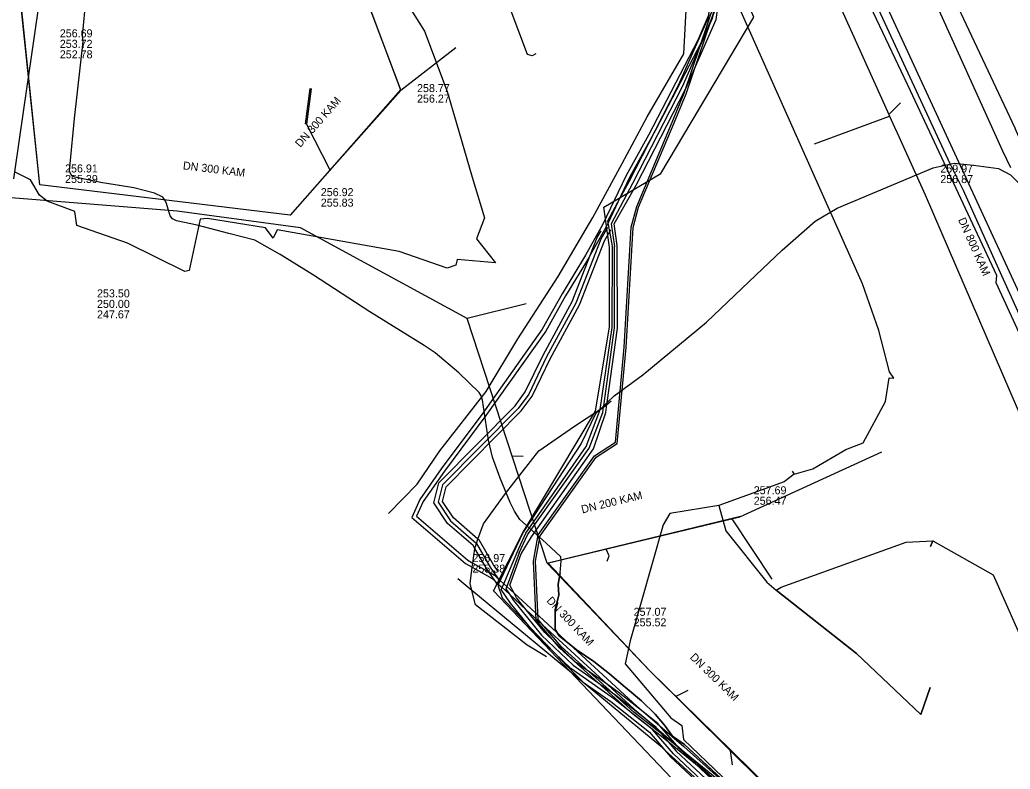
# Model space of a CAD drawing. Extents: x -598233 to -596890, y -1157848 to -1156431.
# Drawn here: x -597200.7 to -597101.7, y -1157384.6 to -1157309.7 of the extents above; entities that cross this region are included whole.
import ezdxf

# ---------------------------------------------------------------- set-up
doc = ezdxf.new("R2010")
doc.units = 0
for name, color, linetype in [('Vrstva 1', 7, 'Continuous'), ('Vrstva 12', 7, 'Continuous'), ('Vrstva 19', 7, 'Continuous'), ('Vrstva 3', 7, 'Continuous'), ('Vrstva 4', 7, 'Continuous'), ('Vrstva 42', 7, 'Continuous'), ('Vrstva 44', 7, 'Continuous'), ('Vrstva 55', 7, 'Continuous'), ('Vrstva 58', 7, 'Continuous'), ('Vrstva 8', 7, 'Continuous'), ('Vrstva 9', 7, 'Continuous')]:
    doc.layers.add(name, color=color, linetype=linetype)

msp = doc.modelspace()

# ---------------------------------------------------------------- linework, layer by layer
at = {"layer": 'Vrstva 1'}
for p, q in [((-597172.32, -1157291), (-597162.66, -1157316.67)), ((-597198.709, -1157326.167), (-597200.67, -1157307.41)), ((-597162.66, -1157316.67), (-597173.69, -1157329.22)), ((-597173.69, -1157329.22), (-597198.709, -1157326.167)), ((-597128.67, -1157359.32), (-597147.91, -1157363.98)), ((-597137.77, -1157374.71), (-597147.91, -1157363.98)), ((-597129.57, -1157382.72), (-597137.77, -1157374.71)), ((-597108.79, -1157403.16), (-597129.57, -1157382.72))]:
    msp.add_line(p, q, dxfattribs=at)
for points in [[(-597172.33, -1157291.03), (-597162.61, -1157316.75)], [(-597198.71, -1157326.17), (-597200.63, -1157307.41)], [(-597157.13, -1157312.49), (-597162.61, -1157316.75)], [(-597162.61, -1157316.75), (-597173.67, -1157329.22)], [(-597172.05, -1157320.11), (-597169.69, -1157324.73)], [(-597173.67, -1157329.22), (-597198.71, -1157326.17)], [(-597184.97, -1157328.81), (-597205.33, -1157327.18)], [(-597172.65, -1157330.48), (-597184.97, -1157328.81)], [(-597156, -1157339.53), (-597172.65, -1157330.48)], [(-597150.09, -1157338.07), (-597156, -1157339.53)], [(-597147.99, -1157363.98), (-597156, -1157339.53)], [(-597150.4, -1157353.32), (-597151.49, -1157353.29)], [(-597128.73, -1157359.35), (-597114.54, -1157352.84)], [(-597147.99, -1157363.98), (-597128.73, -1157359.35)], [(-597125.52, -1157365.58), (-597129.51, -1157359.54)], [(-597141.81, -1157363.23), (-597142.12, -1157362.57)], [(-597142, -1157363.77), (-597141.81, -1157363.23)], [(-597137.77, -1157374.71), (-597147.99, -1157363.98)], [(-597129.67, -1157382.74), (-597137.77, -1157374.71)], [(-597133.94, -1157376.7), (-597135.14, -1157377.31)], [(-597108.96, -1157403.21), (-597129.67, -1157382.74)], [(-597129.48, -1157384.13), (-597129.67, -1157382.74)]]:
    msp.add_lwpolyline(points, dxfattribs=at)
at = {"layer": 'Vrstva 12'}
for points in [[(-597090.89, -1157361.05), (-597102.86, -1157334.59), (-597106.4, -1157326.75), (-597107.73, -1157324.06), (-597117.19, -1157303.63), (-597123.9, -1157289.08), (-597130.64, -1157273.49), (-597133.82, -1157266.24)], [(-597089.62, -1157361.19), (-597116.37, -1157303.26), (-597122.99, -1157288.66), (-597133.48, -1157265.54)], [(-597195.67, -1157324.08), (-597195.25, -1157319.54), (-597194.36, -1157311.86), (-597194.44, -1157311.27), (-597194.07, -1157307.45)], [(-597192.02, -1157326.05), (-597192.43, -1157325.96), (-597195.21, -1157325.42), (-597195.55, -1157325.23), (-597195.73, -1157324.8), (-597195.67, -1157324.08)], [(-597146.71, -1157364.95), (-597146.61, -1157363.76), (-597146.63, -1157363.35), (-597148.1, -1157361.98), (-597150.74, -1157359.63), (-597151.25, -1157358.79), (-597151.71, -1157357.93), (-597152.7, -1157355.49), (-597153.45, -1157353.39), (-597153.86, -1157351.69), (-597154.48, -1157347.7), (-597154.6, -1157347.27), (-597154.81, -1157346.92), (-597156.82, -1157344.95), (-597159.19, -1157342.95), (-597160.31, -1157342.23), (-597165.73, -1157338.87), (-597171.34, -1157335.21), (-597174.7, -1157333.13), (-597175.98, -1157332.39), (-597177.23, -1157331.7), (-597179.82, -1157331.02), (-597182.98, -1157330.22), (-597185.03, -1157329.78), (-597185.43, -1157329.56), (-597185.67, -1157329.27), (-597186.04, -1157328.04), (-597186.18, -1157327.74), (-597186.42, -1157327.42), (-597187.25, -1157327.02), (-597189.3, -1157326.47), (-597192.02, -1157326.05)], [(-597129.27, -1157386.73), (-597134.29, -1157382.09), (-597135.47, -1157381.26), (-597136.26, -1157380.18), (-597137.22, -1157379.07), (-597138.57, -1157377.73), (-597140.21, -1157376.37), (-597141.78, -1157375.02), (-597143.34, -1157373.82), (-597145.11, -1157372.62), (-597146.8, -1157371.24), (-597147.2, -1157370.6), (-597147.19, -1157369.84), (-597147.19, -1157368.61), (-597146.85, -1157367.16), (-597146.91, -1157366.08), (-597146.71, -1157364.95)]]:
    msp.add_lwpolyline(points, dxfattribs=at)
at = {"layer": 'Vrstva 19'}
msp.add_lwpolyline([(-596932.64, -1157562.31), (-596933.57, -1157561.3), (-596933.885, -1157560.958), (-596943.33, -1157550.7), (-596978.85, -1157512.23), (-596992.69, -1157497.25), (-597034.37, -1157446.83), (-597052.62, -1157421.43), (-597062.65, -1157402.84), (-597070.35, -1157389.7), (-597081.947, -1157364.239), (-597089.53, -1157347.59), (-597092.26, -1157341.16), (-597101.18, -1157320.6), (-597101.226, -1157320.503), (-597114.22, -1157292.91), (-597128.82, -1157261.58), (-597129.41, -1157260.31), (-597129.501, -1157260.119), (-597129.71, -1157259.68), (-597129.886, -1157259.291), (-597130, -1157259.04), (-597130.506, -1157257.959)], dxfattribs=at)
at = {"layer": 'Vrstva 3'}
msp.add_lwpolyline([(-597171.69, -1157316.56), (-597171.59, -1157316.57), (-597172.05, -1157320.11), (-597172.15, -1157320.09)], close=True, dxfattribs=at)
at = {"layer": 'Vrstva 42'}
for points in [[(-597130.841, -1157385.948), (-597136.408, -1157381.431), (-597139.476, -1157379.037), (-597146.748, -1157372.462), (-597149.108, -1157369.669), (-597149.354, -1157363.762), (-597148.892, -1157361.157), (-597143.26, -1157353.255), (-597141.179, -1157351.891), (-597140.306, -1157342.411), (-597139.594, -1157330.403), (-597139.052, -1157328.33), (-597135.497, -1157319.916), (-597134.298, -1157316.998), (-597131.202, -1157307.838)], [(-597130.671, -1157385.83), (-597136.284, -1157381.275), (-597139.348, -1157378.883), (-597146.604, -1157372.322), (-597148.912, -1157369.593), (-597149.154, -1157363.776), (-597148.702, -1157361.237), (-597143.118, -1157353.401), (-597140.989, -1157352.005), (-597140.106, -1157342.427), (-597139.396, -1157330.435), (-597138.862, -1157328.394), (-597135.313, -1157319.992), (-597134.11, -1157317.068), (-597130.99, -1157307.838)]]:
    msp.add_lwpolyline(points, dxfattribs=at)
at = {"layer": 'Vrstva 44'}
for points in [[(-597140.994, -1157332.239), (-597141.307, -1157330.073), (-597139.11, -1157326.221), (-597134.146, -1157316.554), (-597131.107, -1157309.669), (-597130.753, -1157307.048), (-597130.932, -1157306.421), (-597131.059, -1157305.976), (-597131.392, -1157304.806), (-597134.736, -1157297.097), (-597136.014, -1157294.862), (-597137.652, -1157291.996), (-597137.993, -1157291.455), (-597139.409, -1157289.211), (-597140.282, -1157288.262), (-597142.134, -1157286.246), (-597144.709, -1157281.829), (-597148.775, -1157271.689), (-597149.211, -1157269.242), (-597149.255, -1157268.114), (-597149.305, -1157266.827), (-597150.189, -1157264.653), (-597150.459, -1157264.058)], [(-597163.869, -1157359.021), (-597161.003, -1157356.089), (-597158.742, -1157352.739), (-597154.11, -1157346.809), (-597150.946, -1157341.572), (-597146.898, -1157335.323), (-597143.425, -1157329.43), (-597140.489, -1157324.043), (-597138.008, -1157319.369), (-597134.328, -1157313.095), (-597133.81, -1157303.069), (-597134.873, -1157300.618), (-597134.954, -1157300.433), (-597135.441, -1157299.31), (-597138.717, -1157291.81), (-597139.51, -1157289.994), (-597139.77, -1157289.411), (-597140.282, -1157288.262), (-597149.255, -1157268.114), (-597149.694, -1157267.128), (-597150.69, -1157264.892)], [(-597150.574, -1157264.825), (-597150.16, -1157265.772), (-597149.705, -1157266.843), (-597149.694, -1157267.128), (-597149.61, -1157269.285), (-597149.162, -1157271.802), (-597145.07, -1157282.005), (-597142.458, -1157286.485), (-597139.77, -1157289.411), (-597139.73, -1157289.454), (-597137.996, -1157292.203), (-597136.366, -1157295.055), (-597135.093, -1157297.281), (-597131.77, -1157304.941), (-597131.437, -1157306.109), (-597131.336, -1157306.464), (-597131.161, -1157307.077), (-597131.457, -1157309.264), (-597131.497, -1157309.562), (-597134.507, -1157316.382), (-597139.461, -1157326.029), (-597141.615, -1157330.081), (-597141.273, -1157332.33)], [(-597148.572, -1157267.804), (-597148.023, -1157268.132), (-597147.717, -1157268.852), (-597138.019, -1157290.427), (-597136.014, -1157294.862), (-597135.283, -1157296.478), (-597131.059, -1157305.976), (-597130.922, -1157306.283), (-597130.932, -1157306.421), (-597131.069, -1157308.355), (-597131.457, -1157309.264), (-597132.578, -1157311.894), (-597137.175, -1157320.703), (-597137.535, -1157321.393), (-597139.762, -1157325.438), (-597140.93, -1157327.903), (-597141.904, -1157329.957), (-597142.1, -1157330.37), (-597142.267, -1157330.665)], [(-597141.474, -1157332.312), (-597141.741, -1157330.849), (-597141.904, -1157329.957), (-597141.939, -1157329.765), (-597140.93, -1157327.903), (-597139.811, -1157325.836), (-597137.175, -1157320.703), (-597134.867, -1157316.209), (-597131.886, -1157309.454), (-597131.846, -1157309.158), (-597131.568, -1157307.105), (-597132.147, -1157305.075), (-597133.42, -1157301.89)], [(-597131.846, -1157309.158), (-597132.94, -1157311.723), (-597137.888, -1157321.204), (-597140.118, -1157325.256), (-597142.455, -1157330.186), (-597144.155, -1157333.195), (-597146.518, -1157337.075), (-597148.486, -1157340.592), (-597154.441, -1157348.979), (-597158.594, -1157354.536), (-597160.731, -1157357.607), (-597161.537, -1157359.401), (-597156.16, -1157364.009), (-597155.483, -1157364.389), (-597153.502, -1157365.501), (-597153.178, -1157365.799), (-597152.883, -1157366.07), (-597152.504, -1157366.419), (-597151.777, -1157367.087), (-597150.088, -1157368.64), (-597141.977, -1157376.1), (-597139.301, -1157378.561), (-597138.155, -1157379.542), (-597137.04, -1157380.496), (-597135.081, -1157382.171), (-597134.592, -1157382.59), (-597129.559, -1157387.124)], [(-597141.314, -1157347.261), (-597138.438, -1157345.149), (-597132.083, -1157339.891), (-597127.149, -1157335.215), (-597124.501, -1157332.693), (-597121.218, -1157329.813), (-597119.013, -1157328.495), (-597109.414, -1157324.471), (-597107.327, -1157324.016), (-597105.402, -1157324.204), (-597102.901, -1157324.53), (-597101.708, -1157325.169), (-597100.712, -1157326.168), (-597100.139, -1157327.465), (-597098.747, -1157330.536), (-597098.03, -1157332.071), (-597095.62, -1157337.192), (-597092.584, -1157343.716), (-597088.767, -1157352.384), (-597085.514, -1157359.528), (-597082.316, -1157366.462), (-597078.508, -1157374.959), (-597074.855, -1157382.703), (-597073.474, -1157385.847)], [(-597142.267, -1157330.665), (-597143.66, -1157333.131), (-597143.81, -1157333.397), (-597146.173, -1157337.277), (-597148.147, -1157340.806), (-597154.118, -1157349.215), (-597158.27, -1157354.77), (-597160.381, -1157357.805), (-597161.05, -1157359.292), (-597155.93, -1157363.68), (-597155.425, -1157363.964), (-597153.839, -1157364.854), (-597153.266, -1157365.175), (-597152.882, -1157365.528), (-597152.702, -1157365.694), (-597152.338, -1157366.029), (-597152.039, -1157366.304), (-597151.294, -1157366.989), (-597139.036, -1157378.262), (-597137.93, -1157379.208), (-597136.749, -1157380.218), (-597134.328, -1157382.289), (-597128.223, -1157387.79)], [(-597141.962, -1157330.429), (-597142.626, -1157331.597), (-597145.149, -1157338.005), (-597148.06, -1157343.363), (-597149.841, -1157347.084), (-597150.902, -1157348.512), (-597158.454, -1157356.151), (-597158.895, -1157357.883), (-597157.666, -1157359.732), (-597155.091, -1157361.965), (-597155.066, -1157362.008), (-597153.686, -1157364.376), (-597152.882, -1157365.528), (-597152.818, -1157365.62)], [(-597152.863, -1157364.857), (-597153.358, -1157364.147), (-597154.779, -1157361.704), (-597154.916, -1157361.586), (-597157.363, -1157359.464), (-597158.463, -1157357.808), (-597158.093, -1157356.355), (-597150.597, -1157348.772), (-597149.498, -1157347.294), (-597147.705, -1157343.547), (-597144.784, -1157338.17), (-597142.262, -1157331.766), (-597141.741, -1157330.849), (-597141.647, -1157330.684)], [(-597152.988, -1157366.071), (-597153.178, -1157365.799), (-597153.839, -1157364.854), (-597154.013, -1157364.604), (-597155.226, -1157362.526), (-597155.402, -1157362.225), (-597157.968, -1157359.999), (-597159.326, -1157357.957), (-597158.814, -1157355.946), (-597151.206, -1157348.251), (-597150.183, -1157346.873), (-597148.414, -1157343.178), (-597145.513, -1157337.839), (-597143.66, -1157333.131), (-597142.989, -1157331.427), (-597142.614, -1157330.767)], [(-597150.834, -1157362.508), (-597150.122, -1157360.994), (-597144.114, -1157352.308), (-597142.726, -1157348.73), (-597142.71, -1157348.619), (-597142.709, -1157348.611), (-597141.515, -1157340.432), (-597141.474, -1157332.312)], [(-597150.811, -1157362.938), (-597149.972, -1157361.143), (-597143.793, -1157352.486), (-597142.434, -1157348.928), (-597142.361, -1157348.388), (-597142.343, -1157348.257), (-597141.285, -1157340.471), (-597141.273, -1157332.33)], [(-597150.614, -1157363.03), (-597149.58, -1157361.331), (-597143.373, -1157352.563), (-597142.144, -1157348.926), (-597142.03, -1157348.114), (-597142.003, -1157347.928), (-597140.955, -1157340.489), (-597140.994, -1157332.239)], [(-597141.314, -1157347.261), (-597142.003, -1157347.928), (-597142.343, -1157348.257), (-597142.709, -1157348.611), (-597142.73, -1157348.631), (-597143.164, -1157349.052), (-597144.606, -1157352.031), (-597150.383, -1157360.895), (-597152.702, -1157365.694), (-597152.883, -1157366.07), (-597152.932, -1157366.171), (-597152.494, -1157367.458), (-597149.693, -1157370.397), (-597147.256, -1157372.953), (-597145.973, -1157374.299)], [(-597148.072, -1157373.322), (-597150.013, -1157372.176), (-597155.178, -1157368.148), (-597155.535, -1157366.704), (-597155.707, -1157366.009), (-597155.483, -1157364.389), (-597155.425, -1157363.964), (-597155.226, -1157362.526), (-597155.211, -1157362.416), (-597155.066, -1157362.008), (-597154.916, -1157361.586), (-597154.367, -1157360.044), (-597152.171, -1157357.006), (-597148.83, -1157352.748), (-597145.282, -1157350.272), (-597142.73, -1157348.631), (-597142.71, -1157348.619), (-597142.396, -1157348.417), (-597142.361, -1157348.388), (-597142.03, -1157348.114), (-597141.614, -1157347.771)], [(-597130.96, -1157387.18), (-597135.391, -1157383.041), (-597137.509, -1157380.562), (-597141.386, -1157377.496), (-597145.625, -1157374.509), (-597147.256, -1157372.953), (-597148.862, -1157371.421), (-597149.693, -1157370.397), (-597151.67, -1157367.959), (-597152.588, -1157366.615), (-597152.504, -1157366.419), (-597152.338, -1157366.029), (-597150.834, -1157362.508)], [(-597150.811, -1157362.938), (-597152.039, -1157366.304), (-597152.132, -1157366.559), (-597151.777, -1157367.087), (-597151.36, -1157367.708), (-597148.552, -1157371.17), (-597145.394, -1157374.182), (-597141.153, -1157377.171), (-597138.155, -1157379.542), (-597137.23, -1157380.273), (-597137.04, -1157380.496), (-597135.104, -1157382.762), (-597130.711, -1157386.865)], [(-597130.464, -1157386.547), (-597134.816, -1157382.482), (-597135.081, -1157382.171), (-597136.749, -1157380.218), (-597136.95, -1157379.983), (-597137.93, -1157379.208), (-597140.907, -1157376.854), (-597141.977, -1157376.1), (-597145.163, -1157373.855), (-597148.241, -1157370.918), (-597150.088, -1157368.64), (-597151.049, -1157367.456), (-597151.294, -1157366.989), (-597151.728, -1157366.16), (-597150.614, -1157363.03)], [(-597130.324, -1157388.06), (-597136.262, -1157382.636), (-597136.486, -1157382.432), (-597147.47, -1157373.359), (-597155.535, -1157366.704), (-597156.945, -1157365.541)], [(-597145.973, -1157374.299), (-597144.409, -1157375.869), (-597141.631, -1157377.812), (-597137.788, -1157380.851), (-597136.262, -1157382.636), (-597135.678, -1157383.32), (-597131.206, -1157387.497), (-597130.324, -1157388.06), (-597127.916, -1157389.596), (-597124.08, -1157393.062), (-597123.892, -1157393.934), (-597123.816, -1157394.285), (-597125.367, -1157396.268), (-597127.986, -1157400.269)]]:
    msp.add_lwpolyline(points, dxfattribs=at)
at = {"layer": 'Vrstva 55'}
for points in [[(-597095.503, -1157352.568), (-597103.134, -1157335.973), (-597103.056, -1157335.237), (-597111.681, -1157316.782), (-597117.86, -1157303.763), (-597118.359, -1157303.426), (-597126.707, -1157284.642), (-597132.004, -1157272.551), (-597132.562, -1157272.147), (-597135.055, -1157265.727), (-597135.614, -1157263.181), (-597135.5, -1157259.376), (-597140.316, -1157246.359), (-597141.911, -1157245.558), (-597143.496, -1157243.767), (-597144.604, -1157241.965), (-597147.208, -1157235.165), (-597150.881, -1157224.087), (-597153.255, -1157214.851), (-597155.195, -1157209.237), (-597158.018, -1157192.894), (-597158.794, -1157182.72), (-597159.678, -1157175.051), (-597159.743, -1157160.989)], [(-597149.119, -1157313.08), (-597149.51, -1157313.27), (-597149.98, -1157313.14), (-597155.37, -1157298.78)], [(-597149.119, -1157313.08), (-597149.51, -1157313.27), (-597149.98, -1157313.14), (-597155.37, -1157298.78)], [(-597198.3, -1157304.6), (-597199.313, -1157311.556), (-597200.348, -1157318.659), (-597201.251, -1157324.86), (-597201.319, -1157325.564)], [(-597123.53, -1157354.8), (-597123.32, -1157355.1), (-597121.44, -1157354.54), (-597118.14, -1157352.62), (-597116.42, -1157351.97), (-597114.18, -1157347.81), (-597113.81, -1157345.47), (-597113.35, -1157345.5), (-597113.774, -1157344.854), (-597114.855, -1157340.732), (-597116.489, -1157336.068), (-597121.586, -1157324.638), (-597129.186, -1157307.602)], [(-597161.78, -1157308.38), (-597160.25, -1157310.81), (-597158.01, -1157316.86), (-597157.108, -1157319.907), (-597155.481, -1157325.407), (-597154.28, -1157329.469), (-597155.05, -1157331.56), (-597153.18, -1157333.96), (-597156.98, -1157333.65), (-597157.14, -1157334.2), (-597157.99, -1157334.5), (-597162.8, -1157332.85), (-597174.98, -1157330.686), (-597175.39, -1157331.51), (-597176.161, -1157330.456), (-597181.94, -1157329.54), (-597182.69, -1157329.61), (-597183.79, -1157334.75), (-597184.22, -1157334.82), (-597189.95, -1157332.01), (-597195, -1157330.24), (-597195.21, -1157328.84), (-597197.98, -1157327.8), (-597198.73, -1157327.22), (-597199.65, -1157325.66), (-597201.251, -1157324.86)], [(-597123.53, -1157354.8), (-597123.32, -1157355.1), (-597124.33, -1157355.86), (-597130.83, -1157358.23), (-597135.74, -1157359.01), (-597136.42, -1157360.14), (-597139.69, -1157371.74), (-597140.21, -1157374.05), (-597135.64, -1157379.44), (-597134.534, -1157380.192), (-597134.384, -1157381.583), (-597108.043, -1157406.77)], [(-597123.53, -1157354.8), (-597123.32, -1157355.1), (-597124.33, -1157355.86), (-597130.83, -1157358.23), (-597130.16, -1157360.76), (-597126.05, -1157365.87), (-597125.12, -1157366.66), (-597117.07, -1157372.99), (-597110.65, -1157379.1), (-597109.73, -1157376.4), (-597110.65, -1157379.1), (-597117.07, -1157372.99), (-597125.12, -1157366.66), (-597124.61, -1157366.38), (-597112.12, -1157361.87), (-597109.46, -1157361.75), (-597109.68, -1157362.3), (-597109.46, -1157361.75), (-597103.42, -1157365.14), (-597097.48, -1157378.61), (-597092.6, -1157388.47)]]:
    msp.add_lwpolyline(points, dxfattribs=at)
at = {"layer": 'Vrstva 58'}
for points in [[(-596922.358, -1157613.629), (-596952.883, -1157577.729), (-597153.348, -1157366.733), (-597150.383, -1157360.895), (-597143.155, -1157348.792), (-597141.756, -1157340.354), (-597141.763, -1157332.414), (-597142.327, -1157328.397), (-597136.648, -1157325.049), (-597127.334, -1157309.404), (-597155.192, -1157243.686), (-597168.691, -1157197.354), (-597171.825, -1157165.56), (-597168.691, -1157142.498), (-597162.647, -1157120.78), (-597150.784, -1157088.762), (-597134.891, -1157067.044), (-597115.64, -1157042.191), (-597035.056, -1156963.826)], [(-597101.67, -1157324.46), (-597102.45, -1157322.82), (-597112.91, -1157299.65), (-597123.12, -1157276.71), (-597126.86, -1157268.41), (-597130.5, -1157260.48), (-597131.45, -1157257.85), (-597135.96, -1157246.97), (-597136.21, -1157246.54), (-597136.66, -1157244.34), (-597138.36, -1157240.33), (-597139.32, -1157238.62), (-597145.742, -1157219.008), (-597148.63, -1157207.26), (-597149.17, -1157205.03), (-597152.79, -1157180.39), (-597152.94, -1157160.98)], [(-597190.537, -1157326.279), (-597192.02, -1157326.05), (-597192.43, -1157325.96), (-597195.21, -1157325.42), (-597195.55, -1157325.23), (-597195.73, -1157324.8), (-597195.67, -1157324.08), (-597195.25, -1157319.54), (-597194.36, -1157311.86), (-597194.44, -1157311.27), (-597194.07, -1157307.45)], [(-597174.7, -1157333.13), (-597175.98, -1157332.39), (-597177.23, -1157331.7), (-597179.82, -1157331.02), (-597182.98, -1157330.22), (-597185.03, -1157329.78), (-597185.43, -1157329.56), (-597185.67, -1157329.27), (-597186.04, -1157328.04), (-597186.18, -1157327.74), (-597186.42, -1157327.42), (-597187.25, -1157327.02), (-597189.3, -1157326.47), (-597190.537, -1157326.279)], [(-597174.7, -1157333.13), (-597175.98, -1157332.39), (-597177.23, -1157331.7), (-597179.82, -1157331.02), (-597182.98, -1157330.22), (-597185.03, -1157329.78), (-597185.43, -1157329.56), (-597185.67, -1157329.27), (-597186.04, -1157328.04), (-597186.18, -1157327.74), (-597186.42, -1157327.42), (-597187.25, -1157327.02), (-597189.3, -1157326.47), (-597190.537, -1157326.279)], [(-597146.71, -1157364.95), (-597146.61, -1157363.76), (-597146.63, -1157363.35), (-597148.1, -1157361.98), (-597150.74, -1157359.63), (-597151.25, -1157358.79), (-597151.71, -1157357.93), (-597152.7, -1157355.49), (-597153.45, -1157353.39), (-597153.86, -1157351.69), (-597154.48, -1157347.7), (-597154.6, -1157347.27), (-597154.81, -1157346.92), (-597156.82, -1157344.95), (-597159.19, -1157342.95), (-597160.31, -1157342.23), (-597165.73, -1157338.87), (-597171.34, -1157335.21), (-597174.7, -1157333.13)], [(-597146.71, -1157364.95), (-597146.61, -1157363.76), (-597146.63, -1157363.35), (-597148.1, -1157361.98), (-597150.74, -1157359.63), (-597151.25, -1157358.79), (-597151.71, -1157357.93), (-597152.7, -1157355.49), (-597153.45, -1157353.39), (-597153.86, -1157351.69), (-597154.48, -1157347.7), (-597154.6, -1157347.27), (-597154.81, -1157346.92), (-597156.82, -1157344.95), (-597159.19, -1157342.95), (-597160.31, -1157342.23), (-597165.73, -1157338.87), (-597171.34, -1157335.21), (-597174.7, -1157333.13)], [(-597146.71, -1157364.95), (-597146.91, -1157366.08), (-597146.85, -1157367.16), (-597147.19, -1157368.61), (-597147.19, -1157369.84), (-597147.2, -1157370.6), (-597146.8, -1157371.24), (-597145.11, -1157372.62), (-597143.34, -1157373.82), (-597141.78, -1157375.02), (-597140.21, -1157376.37), (-597138.57, -1157377.73), (-597137.22, -1157379.07), (-597136.26, -1157380.18), (-597135.47, -1157381.26), (-597134.29, -1157382.09), (-597129, -1157386.98)], [(-597146.71, -1157364.95), (-597146.91, -1157366.08), (-597146.85, -1157367.16), (-597147.19, -1157368.61), (-597147.19, -1157369.84), (-597147.2, -1157370.6), (-597146.8, -1157371.24), (-597145.11, -1157372.62), (-597143.34, -1157373.82), (-597141.78, -1157375.02), (-597140.21, -1157376.37), (-597138.57, -1157377.73), (-597137.22, -1157379.07), (-597136.26, -1157380.18), (-597135.47, -1157381.26), (-597134.29, -1157382.09), (-597129, -1157386.98)]]:
    msp.add_lwpolyline(points, dxfattribs=at)
at = {"layer": 'Vrstva 9'}
for p, q in [((-597112.674, -1157317.971), (-597113.862, -1157319.131)), ((-597121.268, -1157322.076), (-597113.777, -1157319.318)), ((-597110.225, -1157327.18), (-597091.612, -1157370.376))]:
    msp.add_line(p, q, dxfattribs=at)
msp.add_lwpolyline([(-597130.284, -1157282.716), (-597113.997, -1157318.833), (-597113.862, -1157319.131), (-597113.777, -1157319.318), (-597113.284, -1157320.409), (-597113.029, -1157320.975), (-597110.225, -1157327.18)], dxfattribs=at)

# ---------------------------------------------------------------- texts
at = {"layer": 'Vrstva 12'}
for s, p in [('259.97', (-597108.71, -1157324.948)), ('256.87', (-597108.71, -1157325.998)), ('253.50', (-597192.988, -1157337.419)), ('250.00', (-597192.988, -1157338.469)), ('247.67', (-597192.988, -1157339.519))]:
    msp.add_text(s, height=0.8, dxfattribs=at).set_placement(p)
msp.add_text('DN 800 KAM', height=0.8, rotation=294.04194, dxfattribs=at).set_placement((-597106.953, -1157329.656))
at = {"layer": 'Vrstva 4'}
for s, p in [('258.77', (-597161.005, -1157316.908)), ('256.27', (-597161.005, -1157317.958)), ('256.91', (-597196.181, -1157324.937)), ('255.39', (-597196.181, -1157325.987)), ('256.92', (-597170.624, -1157327.303)), ('255.83', (-597170.624, -1157328.353)), ('257.69', (-597127.356, -1157357.092)), ('256.47', (-597127.356, -1157358.142)), ('256.97', (-597155.47, -1157363.871)), ('255.38', (-597155.47, -1157364.921)), ('257.07', (-597139.356, -1157369.24)), ('255.52', (-597139.356, -1157370.29))]:
    msp.add_text(s, height=0.8, dxfattribs=at).set_placement(p)
for s, rotation, p in [('DN 300 KAM', 48.70141, (-597172.673, -1157322.496)), ('DN 300 KAM', 353.04275, (-597184.438, -1157324.62)), ('DN 200 KAM', 13.63639, (-597144.487, -1157359.011)), ('DN 300 KAM', 313.40791, (-597148.119, -1157367.777)), ('DN 300 KAM', 315.69974, (-597133.792, -1157373.456))]:
    msp.add_text(s, height=0.8, rotation=rotation, dxfattribs=at).set_placement(p)
at = {"layer": 'Vrstva 8'}
for s, p in [('256.69', (-597196.709, -1157311.434)), ('253.72', (-597196.709, -1157312.484)), ('252.78', (-597196.709, -1157313.534))]:
    msp.add_text(s, height=0.8, dxfattribs=at).set_placement(p)

doc.saveas('drawing.dxf')
